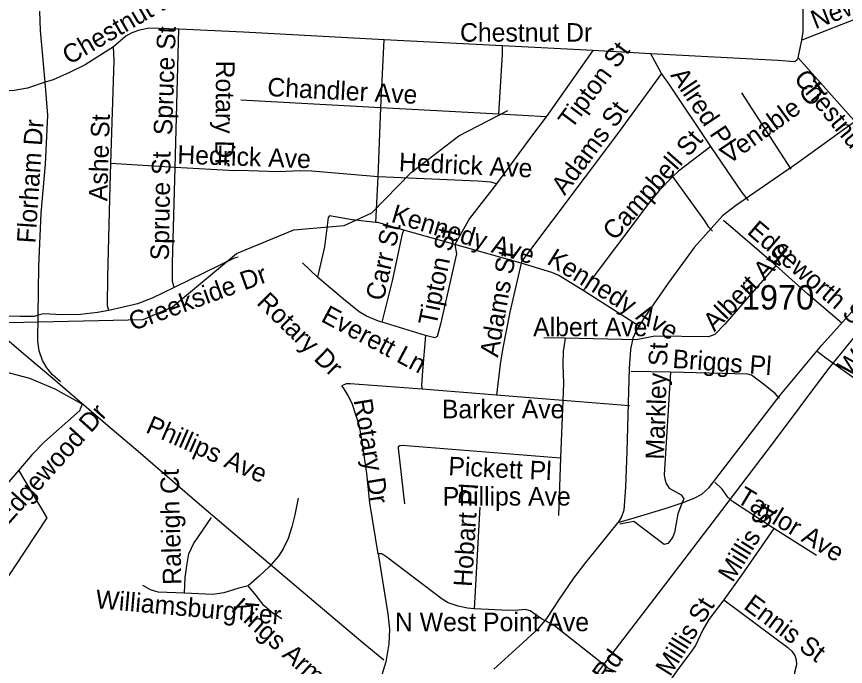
# Model space of a CAD drawing. Extents: x 1662474 to 1856135, y 779280 to 917889.
# Drawn here: x 1695531 to 1699781, y 801278 to 804609 of the extents above; entities that cross this region are included whole.
import ezdxf

# ---------------------------------------------------------------- set-up
doc = ezdxf.new("R2010")
doc.units = 0
for name, color, linetype in [('Exist Hydrographic Misc Water Feature', 7, 'Continuous'), ('Exist Railroad Mainline', 7, 'Continuous'), ('Exist Road Non-System Type 51', 7, 'Continuous'), ('Exist Road Non-System Type 51 Label', 7, 'Continuous'), ('Exist Road Secondary Type 51 Attributed', 7, 'Continuous'), ('Exist Road Secondary Type 51 Label', 7, 'Continuous'), ('Exist Road Secondary Type 51 Number Label', 7, 'Continuous'), ('Exist Road Secondary Type 51 Undivided 4 Lane Attributed', 7, 'Continuous'), ('Exist Utilities Electrical Transmission Line', 7, 'Continuous')]:
    doc.layers.add(name, color=color, linetype=linetype)

msp = doc.modelspace()

# ---------------------------------------------------------------- linework, layer by layer
at = {"layer": 'Exist Hydrographic Misc Water Feature'}
msp.add_lwpolyline([(1695412.9, 803039), (1696179.9, 803056.2), (1696330.9, 803122.1), (1696658.9, 803394.4), (1696951.9, 803516.5), (1697209.9, 803537.5), (1697352.9, 803603.5), (1697554.9, 803809.5), (1697799, 803998.2), (1698049.9, 804127.7)], dxfattribs=at)
at = {"layer": 'Exist Railroad Mainline'}
msp.add_lwpolyline([(1695532.7, 797355.6), (1695836.9, 797740.1), (1696137.3, 798128.2), (1696366.8, 798424.8), (1696552.5, 798677.8), (1696687.5, 798856.9), (1696858.6, 799090), (1697171.2, 799514.3), (1697410.9, 799824.9), (1697668.8, 800159.4), (1697920.8, 800480.2), (1698160.7, 800801), (1698313.9, 800989.9), (1698585.6, 801342.5), (1698859.8, 801700.9), (1699147.7, 802077.2), (1699411.8, 802426), (1699690.2, 802798.4), (1699919.8, 803081)], dxfattribs=at)
at = {"layer": 'Exist Road Non-System Type 51'}
for p, q in [((1700038.2, 804676.8), (1699556.9, 804487.5)), ((1696343.4, 803836.1), (1696363.6, 804545.2)), ((1696694.2, 804530.1), (1696363.6, 804545.2)), ((1697416.6, 804490.7), (1696694.2, 804530.1)), ((1697399.2, 804142.1), (1697416.6, 804490.7)), ((1698022.1, 804459.2), (1697416.6, 804490.7)), ((1699539.1, 804397.8), (1699556.9, 804487.5)), ((1698486.1, 804434.5), (1698022.1, 804459.2)), ((1698486.1, 804434.5), (1698246.8, 804095.9)), ((1698783.1, 804418.2), (1698486.1, 804434.5)), ((1698837.2, 804318), (1698783.1, 804418.2)), ((1699837.5, 804063.1), (1699539.1, 804397.8)), ((1699502.9, 803826.9), (1699249.1, 804218)), ((1697399.2, 804142.1), (1696681.6, 804180.4)), ((1697384.2, 803787.5), (1697399.2, 804142.1)), ((1698003.6, 804109.4), (1697399.2, 804142.1)), ((1698246.8, 804095.9), (1698003.6, 804109.4)), ((1696343.4, 803836.1), (1696015, 803855.5)), ((1697373, 803553.9), (1697384.2, 803787.5)), ((1699423.9, 803333.8), (1699155.4, 803564.4)), ((1697779, 803441.1), (1697516.2, 803515.1)), ((1698118.4, 803345), (1697779, 803441.1)), ((1697074.4, 803274.2), (1696997.6, 803347.4)), ((1698729.4, 803018.5), (1698435.6, 803205.4)), ((1697627.6, 802974.2), (1697406.1, 803042.2)), ((1698343.4, 802960.5), (1698234.1, 802962.4)), ((1698707.9, 802951.6), (1698343.4, 802960.5)), ((1698883.4, 802786), (1698682.9, 802789.9)), ((1697991.9, 802668.2), (1697610, 802698.4)), ((1698331.2, 802641.7), (1697991.9, 802668.2)), ((1698331.2, 802641.7), (1698320.5, 802346.9)), ((1698674.2, 802614.6), (1698331.2, 802641.7)), ((1698320.5, 802346.9), (1698310.5, 802051.9)), ((1697384.5, 801854.5), (1697342.2, 802116.4)), ((1697905.8, 802093.6), (1697876.6, 801572.6)), ((1699632.5, 801846.4), (1699413.9, 801984.4))]:
    msp.add_line(p, q, dxfattribs=at)
for points in [[(1699556.9, 804487.5), (1699564.2, 804530.6), (1699563.8, 805160.2)], [(1695678.2, 804272.6), (1695654.1, 804538.2), (1695650.6, 804637.7)], [(1696363.6, 804545.2), (1696210.9, 804549.2), (1696160.9, 804540.2), (1696121.4, 804525.1), (1696091.9, 804508.2), (1696027.6, 804453.9)], [(1696027.6, 804453.9), (1695881.9, 804362.6), (1695801.6, 804321.7), (1695718.1, 804284.7), (1695678.2, 804272.6)], [(1696015, 803855.5), (1696030.5, 804384.1), (1696027.6, 804453.9)], [(1698003.6, 804109.4), (1698022.1, 804416.9), (1698022.1, 804459.2)], [(1699539.1, 804397.8), (1699533.1, 804388.1), (1699521.8, 804377.6), (1699435.4, 804383.9), (1698783.1, 804418.2)], [(1698837.2, 804318), (1698606.4, 804000.7), (1698120.2, 803353.2), (1698118.4, 803345)], [(1699091.1, 803943.7), (1698876.9, 804263.1), (1698837.2, 804318)], [(1695678.2, 804272.6), (1695586.6, 804242.9), (1695519.2, 804229.8), (1695440.8, 804225.4), (1695354.1, 804231.4)], [(1695640.8, 803078.7), (1695644.6, 803327.7), (1695657, 803602.2), (1695679.9, 803851.9), (1695691.6, 804104.6), (1695678.2, 804272.6)], [(1698246.8, 804095.9), (1698170.9, 803997), (1697991.4, 803751.1)], [(1699091.1, 803943.7), (1698924.6, 803816.9), (1698896.4, 803789.7)], [(1699283.4, 803665.8), (1699252.2, 803707.8), (1699091.1, 803943.7)], [(1696003.1, 803102.2), (1695996.9, 803126.9), (1695998.8, 803275.2), (1696010, 803742.4), (1696015, 803855.5)], [(1696339.4, 803221.2), (1696330.8, 803251.6), (1696330.8, 803345.2), (1696343.4, 803836.1)], [(1696671.4, 803819.9), (1696649.6, 803818.8), (1696343.4, 803836.1)], [(1697384.2, 803787.5), (1697044.1, 803816.9), (1696988.2, 803818.2), (1696872.1, 803812.5), (1696671.4, 803819.9)], [(1697991.4, 803751.1), (1697963, 803761), (1697895.6, 803765.5), (1697384.2, 803787.5)], [(1698896.4, 803789.7), (1698826.2, 803718.5), (1698773.8, 803652.9), (1698435.6, 803205.4)], [(1699098.9, 803509.9), (1699080.4, 803530.1), (1699060.6, 803561.6), (1698896.4, 803789.7)], [(1697991.4, 803751.1), (1697853, 803573.4), (1697779, 803441.1)], [(1697373, 803553.9), (1697252.5, 803566.9), (1697135.4, 803587.9), (1697128.9, 803579.2), (1697109.8, 803428.2), (1697074.4, 803274.2)], [(1697516.2, 803515.1), (1697382.9, 803553.7), (1697373, 803553.9)], [(1697406.1, 803042.2), (1697461.1, 803261), (1697510, 803494.7), (1697516.2, 803515.1)], [(1697779, 803441.1), (1697786.9, 803392.9), (1697705.2, 803033), (1697688.1, 802968.4), (1697675.9, 802962.4), (1697627.6, 802974.2)], [(1696667.8, 803375.8), (1696646, 803370.8), (1696339.4, 803221.2)], [(1698118.4, 803345), (1698060.9, 803094.1), (1698025.1, 802911.4), (1698011, 802828.2), (1697991.9, 802668.2)], [(1698435.6, 803205.4), (1698311.9, 803282), (1698275.1, 803298.1), (1698118.4, 803345)], [(1699423.9, 803333.8), (1699162.1, 803033.2), (1699111, 802979.7), (1699078.8, 802967.1), (1698803.9, 802971.6), (1698707.9, 802951.6)], [(1699763.5, 803037.4), (1699588.9, 803185.4), (1699423.9, 803333.8)], [(1695640.8, 803078.7), (1695621.1, 803072.1), (1695548.4, 803072.1), (1695465.9, 803072.9), (1695421.4, 803079.9), (1695373.2, 803095.7), (1695328.4, 803120.1), (1695288.5, 803150), (1695254.1, 803187.6), (1695215.9, 803221.2), (1695160.4, 803253.2), (1695104.5, 803274.2), (1695069.4, 803279.7), (1695018.4, 803285.8), (1694911.9, 803290.2)], [(1697406.1, 803042.2), (1697386.6, 803047.4), (1697325.8, 803073.4), (1697287.9, 803096.5), (1697207.4, 803161), (1697074.4, 803274.2)], [(1696339.4, 803221.2), (1696225.5, 803165), (1696150.1, 803136.7), (1696003.1, 803102.2)], [(1696003.1, 803102.2), (1695946, 803092.2), (1695859.4, 803081.8), (1695764.6, 803080.8), (1695669.4, 803084.7), (1695640.8, 803078.7)], [(1695755.6, 802736.7), (1695713.1, 802774.2), (1695685.9, 802808.6), (1695664.1, 802846.1), (1695647.4, 802895.2), (1695639.1, 802946.1), (1695640.8, 803078.7)], [(1697627.6, 802974.2), (1697612.4, 802792.9), (1697607.6, 802715.9), (1697610, 802698.4)], [(1698343.4, 802960.5), (1698333.6, 802891.5), (1698332.2, 802828.2), (1698334.9, 802728.2), (1698331.2, 802641.7)], [(1700077.4, 802575.5), (1699680.9, 802858.4), (1699636.8, 802892.6)], [(1695866.8, 802622.5), (1695729.4, 802698.4), (1695598.5, 802754.5), (1695469.6, 802787.9), (1695401.1, 802794.9), (1695334.4, 802801.5)], [(1698883.4, 802786), (1698851.9, 802259.5), (1698854.4, 802238.8), (1698861.6, 802215.9), (1698877.4, 802192.4), (1698938.6, 802158.2), (1698952.5, 802136.4), (1698939.6, 802105.2)], [(1699443.6, 802651.9), (1699420.8, 802676.9), (1699354.1, 802730.6), (1699300, 802770.8), (1699281.1, 802776.2), (1698883.4, 802786)], [(1697610, 802698.4), (1697242, 802727.2), (1697221.2, 802726.9), (1697197.9, 802715.7)], [(1697342.2, 802116.4), (1697326.2, 802267.6), (1697302.6, 802430.6), (1697288.5, 802510.4), (1697253, 802620.9), (1697233.4, 802663.7), (1697206.6, 802706.4), (1697197.9, 802715.7)], [(1695866.8, 802622.5), (1695853.1, 802588.6), (1695674.6, 802428.8), (1695609.2, 802362.1), (1695541.8, 802284.2)], [(1697521.2, 802110.9), (1697488.8, 802397.2), (1697490, 802405.2), (1697496.4, 802410.7), (1697507.9, 802412.2), (1698320.5, 802346.9)], [(1695541.8, 802284.2), (1695405.1, 802126.2), (1695251.8, 801904.7), (1695177.8, 801710.4), (1695154.6, 801620.7), (1695140.8, 801534)], [(1695140.8, 801534), (1695348.9, 801436.2), (1695412.6, 801606.2), (1695461.8, 801697.2), (1695687.8, 802039.5), (1695541.8, 802284.2)], [(1699413.9, 801984.4), (1699201.4, 802123.2), (1699177.4, 802146.1), (1699149.6, 802186), (1699111.5, 802221.9)], [(1696975.6, 802139.9), (1696957, 802054.8), (1696942.2, 801993.6), (1696923.4, 801933.5), (1696898.1, 801881), (1696873.2, 801842.4), (1696826.9, 801788.9), (1696775.6, 801741.4), (1696718.9, 801691)], [(1698939.6, 802105.2), (1698922.4, 802060.5), (1698904.8, 801964.5), (1698895.5, 801942.2), (1698881.1, 801919.6), (1698869.9, 801907.5), (1698852.2, 801903.4), (1698696.9, 802021.4), (1698625.1, 802007.5)], [(1696391.9, 801652.7), (1696396.1, 801734), (1696403.4, 801794.4), (1696415, 801855.9), (1696438.1, 801906.2), (1696530.2, 802041.4)], [(1699413.9, 801984.4), (1699248.5, 801745.1), (1699158.2, 801619.9)], [(1697384.5, 801854.5), (1697434.4, 801548.2), (1697443.4, 801467.1), (1697439.9, 801393.9), (1697424.1, 801301.2), (1697404.2, 801235.6), (1697372.1, 801176.9), (1696729.4, 800333.9)], [(1697876.6, 801572.6), (1697843.1, 801575.8), (1697795, 801587.1), (1697744.4, 801604.1), (1697712.6, 801622.5), (1697429.9, 801837.7), (1697403.6, 801855.9), (1697384.5, 801854.5)], [(1696391.9, 801652.7), (1696256.8, 801659), (1696216.9, 801670.5), (1696178, 801693.4)], [(1696718.9, 801691), (1696670.6, 801678.9), (1696594.2, 801654.8), (1696537.6, 801647.4), (1696391.9, 801652.7)], [(1696890.9, 801521.4), (1696846, 801549), (1696799.5, 801589.7), (1696759.9, 801641.1), (1696718.9, 801691)], [(1699158.2, 801619.9), (1699080.4, 801518.6), (1699049.4, 801464.8), (1699011.5, 801384.7), (1698984, 801343.5), (1698925.8, 801266.9), (1698810.5, 801105.7)], [(1699158.2, 801619.9), (1699485.2, 801374.5), (1699507.1, 801355.9), (1699522, 801334.4), (1699528.9, 801312.2), (1699529.9, 801286.2), (1699520.8, 801247.4), (1699509.4, 801162.7), (1699509.6, 801112.2), (1699512.9, 801083.9), (1699509.6, 800941.7)], [(1698242.8, 801512.2), (1698223.1, 801522), (1698164.6, 801562.9), (1698138.4, 801570.2), (1698103.9, 801565.5), (1698055.6, 801564.2), (1697876.6, 801572.6)], [(1698605.8, 801247.7), (1698560.6, 801271.4), (1698522.9, 801301.5), (1698289.5, 801486.2), (1698242.8, 801512.2)]]:
    msp.add_lwpolyline(points, dxfattribs=at)
at = {"layer": 'Exist Road Secondary Type 51 Attributed'}
for points in [[(1701983.5, 805585.5), (1701835.7, 805477.7), (1701639.5, 805344.7), (1701467.7, 805214.3), (1701197.7, 805043.2), (1701022.7, 804911.8), (1700424.7, 804499.7), (1699537.1, 803858.8), (1699217.3, 803639.4), (1699150.4, 803587.1), (1699006.3, 803424.8), (1698871.9, 803242.2), (1698753.2, 803069.5), (1698715.2, 803011.3), (1698698.7, 802980), (1698691.6, 802961.2), (1698679.8, 802902.2), (1698672.2, 802805.5), (1698667.8, 802628.5), (1698660.9, 802379), (1698653.9, 802197.5), (1698644.8, 802078.9), (1698633.3, 802044.4), (1698615.7, 802015.4)], [(1698615.7, 802015.4), (1698698.2, 802039.4), (1698857.4, 802087.6), (1698944.3, 802116.6), (1699005.4, 802139.8), (1699045, 802161.2), (1699082.8, 802195.8), (1699445.8, 802668.1), (1699660.8, 802925), (1699962.5, 803261)]]:
    msp.add_lwpolyline(points, dxfattribs=at)
at = {"layer": 'Exist Road Secondary Type 51 Undivided 4 Lane Attributed'}
msp.add_lwpolyline([(1697978.5, 801264.5), (1698128, 801399.9), (1698209.7, 801473.6), (1698249.5, 801523.4), (1698315.3, 801623), (1698389, 801730.5), (1698450.8, 801810.2), (1698517.1, 801892.6), (1698615.7, 802015.4)], dxfattribs=at)
at = {"layer": 'Exist Utilities Electrical Transmission Line'}
msp.add_lwpolyline([(1690667, 807073.7), (1690933.6, 806848.3), (1691312.5, 806526.5), (1691736.7, 806164.4), (1692143.2, 805812.4), (1692470, 805535), (1692830.7, 805223.1), (1693263.3, 804850.9), (1693594.2, 804579.3), (1693733.4, 804448.4), (1694040.2, 804189.1), (1694380.9, 803897.6), (1694775.8, 803555.4), (1695108.4, 803273.9), (1695295.6, 803112.9), (1695566.6, 802881.6), (1695706.3, 802764.8), (1695999.3, 802513.4), (1696154.8, 802380.9), (1696469.3, 802109.3), (1696720.3, 801895.7), (1697055.3, 801612.2), (1697308.3, 801399), (1697413.9, 801312.5)], dxfattribs=at)

# ---------------------------------------------------------------- texts
at = {"layer": 'Exist Road Non-System Type 51 Label'}
for s, rotation, p in [('Newton Pl', 21.1623, (1699626.5, 804544)), ('Chestnut Dr', 30.0474, (1695800.6, 804360)), ('Spruce St', 88.0161, (1696328.2, 803999.6)), ('Tipton St', 53.2363, (1698376.7, 804027.7)), ('Rotary Dr', 269.5146, (1696554, 804384)), ('Chandler Ave', 356.9932, (1696815, 804201.8)), ('Allred Pl', 303.7321, (1698881.3, 804308.3)), ('Chestnut Dr', 309.191, (1699512.3, 804290.5)), ('Venable Ct', 35.895, (1699183, 803848.8)), ('Adams St', 53.3405, (1698341.7, 803688.4)), ('Florham Dr', 86.1366, (1695626.9, 803445.1)), ('Ashe St', 88.2241, (1695995.5, 803662.2)), ('Campbell St', 48.6806, (1698598.5, 803456.3)), ('Spruce St', 89.0594, (1696311.6, 803359)), ('Hedrick Ave', 358.0239, (1696354, 803855.5)), ('Hedrick Ave', 357.2771, (1697489.8, 803816.7)), ('Kennedy Ave', 343.1324, (1697446.5, 803557.9)), ('Carr St', 77.3339, (1697412.3, 803147.6)), ('Tipton St', 78.3011, (1697682.9, 803019.7)), ('Edgeworth St', 319.2516, (1699272.2, 803499.8)), ('Albert Ave', 45.5411, (1699109.3, 802990)), ('Adams St', 80.0572, (1697999.4, 802859.4)), ('Kennedy Ave', 328.1192, (1698244.9, 803344.9)), ('Creekside Dr', 19.9935, (1696127.5, 802997.3)), ('Rotary Dr', 315.6702, (1696757.7, 803137.8)), ('Everett Ln', 331.8818, (1697086.6, 803049.6)), ('Markley St', 88.1732, (1698850.9, 802336.9)), ('Briggs Pl', 355.748, (1698892.1, 802808.7)), ('Rotary Dr', 279.2607, (1697258.7, 802642.8)), ('Edgewood Dr', 47.9193, (1695485.6, 801999.4)), ('Phillips Ave', 336.2641, (1696187.9, 802479.8)), ('Pickett Pl', 357.2215, (1697743.4, 802258.3)), ('Raleigh Ct', 91.4154, (1696376.5, 801697.3)), ('Hobart Pl', 86.4396, (1697865.7, 801684.2)), ('Taylor Ave', 328.8881, (1699217.1, 802123.3)), ('Millis St', 58.282, (1699202.5, 801704.2)), ('Williamsburg Ter', 354.8952, (1695933.3, 801576.8)), ('Kings Arms Ct', 318.0776, (1696625.2, 801567.1)), ('Millis St', 58.0618, (1698881.7, 801221.7)), ('Ennis St', 323.3463, (1699253.9, 801577.8)), ('Courtesy Rd', 53.7623, (1698229.9, 800750.3))]:
    msp.add_text(s, height=95, rotation=rotation, dxfattribs=at).set_placement(p)
for s, p in [('Chestnut Dr', (1697804.8, 804480.6)), ('Albert Ave', (1698179.9, 802970.9)), ('Barker Ave', (1697711.9, 802549.9)), ('Phillips Ave', (1697716.1, 802102.6)), ('N West Point Ave', (1697471.1, 801458.5))]:
    msp.add_text(s, height=95, dxfattribs=at).set_placement(p)
at = {"layer": 'Exist Road Secondary Type 51 Label'}
msp.add_text('W Kivett Dr', height=95, rotation=46.6542, dxfattribs=at).set_placement((1699800.2, 802758.4))
at = {"layer": 'Exist Road Secondary Type 51 Number Label'}
msp.add_text('1970', height=125, dxfattribs=at).set_placement((1699249.4, 803107.5))

doc.saveas('drawing.dxf')
